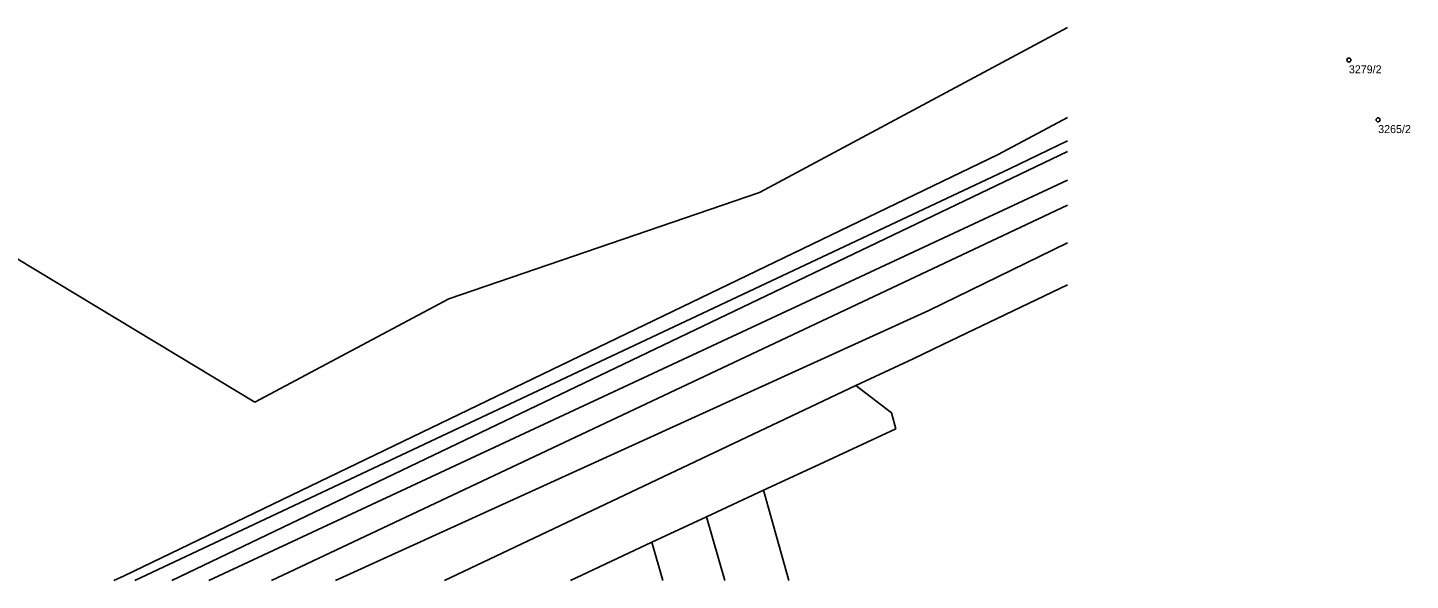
# Model space of a CAD drawing. Extents: x -543948 to -537130, y -1157612 to -1152122.
# Drawn here: x -539085.8 to -538913, y -1156606.3 to -1156537.2 of the extents above; entities that cross this region are included whole.
import ezdxf

# ---------------------------------------------------------------- set-up
doc = ezdxf.new("R2010")
doc.units = 0
for name, color, linetype in [('Definiční body', 7, 'Continuous'), ('Hranice parcel', 7, 'Continuous'), ('Vnitřní kresba', 7, 'Continuous')]:
    doc.layers.add(name, color=color, linetype=linetype)

msp = doc.modelspace()

# ---------------------------------------------------------------- linework, layer by layer
at = {"layer": 'Definiční body'}
for centre in [(-538920.69, -1156541.23994), (-538917.03, -1156548.70994)]:
    msp.add_circle(centre, 0.25, dxfattribs=at)
at = {"layer": 'Hranice parcel'}
for p, q in [((-538975.12, -1156578.57), (-538982.3, -1156581.92)), ((-538982.3, -1156581.92), (-539033.68797, -1156606.25269)), ((-538993.83, -1156594.99), (-539000.93, -1156598.31)), ((-539000.93, -1156598.31), (-539007.79, -1156601.47)), ((-539000.93, -1156598.31), (-538998.67081, -1156606.25269)), ((-539007.79, -1156601.47), (-539017.92294, -1156606.25269)), ((-539007.79, -1156601.47), (-539006.39362, -1156606.25269))]:
    msp.add_line(p, q, dxfattribs=at)
for points in [[(-539074.99149, -1156606.25269), (-539073.71, -1156605.69), (-538964.5, -1156553.03), (-538955.85089, -1156548.40626)], [(-539072.37665, -1156606.25269), (-538963.07, -1156554.85), (-538955.85089, -1156551.34244)], [(-538955.85089, -1156564.07415), (-538973.16, -1156572.55), (-539047.28899, -1156606.25269)], [(-538955.85089, -1156569.32198), (-538971.43, -1156576.77), (-538975.12, -1156578.57)], [(-538982.3, -1156581.92), (-538977.84, -1156585.32), (-538977.31, -1156587.34), (-538980.87, -1156588.99)], [(-538980.87, -1156588.99), (-538986.85, -1156591.76), (-538993.83, -1156594.99)], [(-538990.66729, -1156606.25269), (-538993.83, -1156594.99)]]:
    msp.add_lwpolyline(points, dxfattribs=at)
at = {"layer": 'Vnitřní kresba'}
for p, q in [((-538955.85089, -1156537.19085), (-538994.33, -1156557.8)), ((-539067.75486, -1156606.25269), (-538955.85089, -1156552.66957)), ((-538955.85089, -1156556.25661), (-539063.11766, -1156606.25269)), ((-539057.4, -1156583.98), (-539102.43, -1156556.81)), ((-538994.33, -1156557.8), (-539033.13, -1156571.08)), ((-539055.28978, -1156606.25269), (-538955.85089, -1156559.36337)), ((-539033.13, -1156571.08), (-539057.4, -1156583.98))]:
    msp.add_line(p, q, dxfattribs=at)

# ---------------------------------------------------------------- texts
at = {"layer": 'Definiční body'}
for s, p in [('3279/2', (-538920.69, -1156542.896)), ('3265/2', (-538917.03, -1156550.366))]:
    msp.add_text(s, height=0.999996, dxfattribs=at).set_placement(p)

doc.saveas('drawing.dxf')
